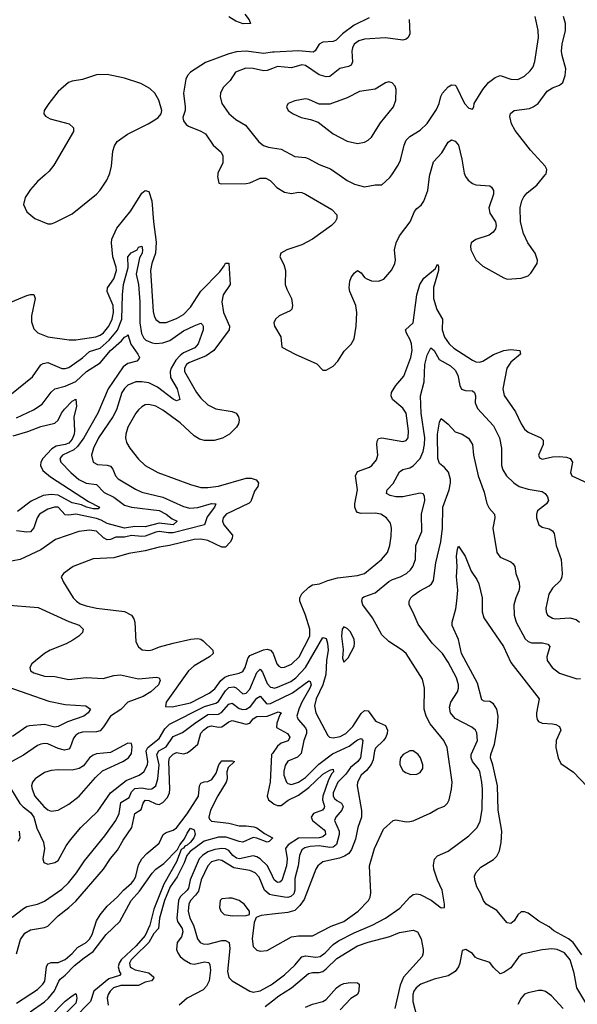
# Model space of a CAD drawing. Header units: inches. Extents: x 1305375 to 1407406, y 744550 to 841633.
# Tile 271 of 509: x 1368548 to 1371753, y 755234 to 760892. Entities that reach past the tile are written whole.
import ezdxf

# ---------------------------------------------------------------- set-up
doc = ezdxf.new("R2010")
doc.units = ezdxf.units.IN
doc.header["$MEASUREMENT"] = 0
for name, color, linetype in [('B3765', 7, 'Continuous'), ('B3766', 7, 'Continuous'), ('B3775', 7, 'Continuous'), ('B3776', 7, 'Continuous')]:
    doc.layers.add(name, color=color, linetype=linetype)

msp = doc.modelspace()

# ---------------------------------------------------------------- linework, layer by layer
at = {"layer": 'B3765', "color": 5}
for points, elevation in [([(1368694, 760000), (1368650, 759961.4), (1368610, 759916), (1368579.2, 759870), (1368569.2, 759830), (1368590, 759788.5), (1368635.5, 759750), (1368710, 759718.3), (1368730, 759718.3), (1368750, 759726), (1368850, 759776.5), (1368990, 759889.2), (1369010, 759912.3), (1369048.2, 759970), (1369061.6, 760000)], 1020), ([(1369685.9, 760000), (1369684.2, 759990), (1369693, 759953), (1369708.4, 759948.4), (1369850, 759951), (1369870, 759954.7), (1369930, 759981.8), (1369961.7, 759981.7), (1369987.2, 759967.2), (1370000, 759954.1)], 1020), ([(1368390, 759224.2), (1368590, 759306.7), (1368610, 759312.9), (1368630, 759311.7), (1368636.5, 759290), (1368617, 759190), (1368616.5, 759156.5), (1368630, 759115.8), (1368651.6, 759091.6), (1368710.1, 759070.1), (1368832, 759052), (1368870, 759051.9), (1368985.1, 759070), (1369010, 759079.1), (1369030, 759092.4), (1369061, 759130), (1369078.9, 759170), (1369086.8, 759210), (1369084.7, 759250), (1369051.3, 759330), (1369052.7, 759350), (1369090, 759402.9), (1369103.9, 759450), (1369102.6, 759470), (1369083.8, 759530), (1369075.2, 759610), (1369077.3, 759630), (1369107.2, 759692.8), (1369187.5, 759792.5), (1369250, 759894.3), (1369270, 759910.3), (1369290, 759904.9), (1369307.7, 759850), (1369317.2, 759730), (1369333, 759613), (1369328.8, 759550), (1369307.8, 759490), (1369300.6, 759450), (1369315.7, 759215.7), (1369320.2, 759190), (1369330, 759169.1), (1369352.6, 759152.6), (1369390, 759151.8), (1369450, 759174.5), (1369490, 759198.3), (1369530, 759240.5), (1369590, 759331.2), (1369697.5, 759442.5), (1369723.2, 759476.8), (1369730, 759492.9), (1369750, 759492), (1369757.3, 759370), (1369717.6, 759310), (1369709.7, 759270), (1369719.9, 759210), (1369754, 759130), (1369751.1, 759110), (1369663.6, 758990), (1369619.2, 758960.8), (1369519.5, 758920.5), (1369506.6, 758910), (1369496.1, 758890), (1369494.8, 758870), (1369564.8, 758750), (1369590, 758716.8), (1369630, 758678.2), (1369675.2, 758655.2), (1369770, 758639.7), (1369792, 758630), (1369805.2, 758610), (1369809.1, 758590), (1369805.8, 758570), (1369794.4, 758550), (1369753.8, 758510), (1369712.7, 758487.3), (1369666.2, 758473.8), (1369610, 758473.1), (1369582.3, 758482.3), (1369550, 758500.7), (1369470, 758574.5), (1369370, 758648.6), (1369330, 758671.2), (1369290, 758681.3), (1369270, 758678.2), (1369250, 758667.8), (1369230, 758650.9), (1369214.7, 758630), (1369169.3, 758550), (1369157.2, 758510), (1369156.1, 758490), (1369162.7, 758462.7), (1369180.9, 758430), (1369230, 758365.7), (1369268.8, 758330), (1369341.6, 758290), (1369530, 758220.9), (1369590, 758204.6), (1369630, 758203.1), (1369690, 758210.7), (1369850, 758257.7), (1369878, 758258), (1369907.3, 758247.3), (1369921.3, 758230), (1369916.5, 758210), (1369897.5, 758182.5), (1369876.9, 758123.1), (1369866.7, 758113.3), (1369734.2, 758050), (1369717.1, 758030), (1369714.4, 758010), (1369721.1, 757990), (1369770.8, 757930), (1369768.4, 757910), (1369758.1, 757890), (1369730, 757861.2), (1369710, 757861.3), (1369630, 757899.1), (1369590, 757907.2), (1369550, 757905.8), (1369410, 757869.9), (1369350, 757861.7), (1369270, 757840.5), (1369175.1, 757824.9), (1369090, 757799.8), (1368970, 757794.6), (1368855.8, 757750), (1368800.5, 757710), (1368787.3, 757690), (1368799.1, 757659.1), (1368854.9, 757570), (1368873.7, 757550), (1368896.1, 757536.1), (1368930, 757523.5), (1368990, 757510.2), (1369150, 757491.9), (1369190.1, 757470.1), (1369203.6, 757450), (1369209.2, 757430), (1369216.3, 757316.3), (1369230, 757287.7), (1369251.6, 757271.6), (1369290, 757266.4), (1369310, 757270.2), (1369351.9, 757288.1), (1369430, 757308.9), (1369532.2, 757332.2), (1369570, 757336.5), (1369590, 757331.5), (1369602.7, 757322.7), (1369658, 757270), (1369659.6, 757250), (1369639.5, 757230), (1369550, 757179.9), (1369518.3, 757150), (1369389, 756970), (1369386.1, 756946.1), (1369424.1, 756944.1), (1369530, 756966.5), (1369637.8, 757022.2), (1369670, 757047.9), (1369704.5, 757095.5), (1369726.4, 757113.6), (1369750, 757123.9), (1369810, 757136.1), (1369830, 757146), (1369843.6, 757170), (1369858.4, 757221.6), (1369870, 757238.3), (1369950, 757270.6), (1369970, 757275), (1369990, 757268.8), (1370000, 757255.7)], 980), ([(1368461.1, 758710), (1368620.9, 758839.1), (1368670, 758908), (1368683.1, 758916.9), (1368710, 758922.5), (1368790, 758888.1), (1368810, 758887.5), (1368830, 758893.6), (1368910, 758948.6), (1368950, 758985.1), (1369010, 759003.9), (1369062.1, 759050), (1369110, 759108.3), (1369134.8, 759170), (1369138.4, 759310), (1369145.5, 759370), (1369171.7, 759468.3), (1369169.9, 759530), (1369188.9, 759551.1), (1369223.5, 759570), (1369230, 759584), (1369250, 759590.3), (1369254.7, 759570), (1369251.9, 759550), (1369235.8, 759524.2), (1369217.8, 759430), (1369230.1, 759370.1), (1369237.7, 759270), (1369238.5, 759150), (1369248.2, 759088.2), (1369261.4, 759061.4), (1369272.9, 759050), (1369310, 759034.5), (1369330, 759031.4), (1369370, 759034.3), (1369411.7, 759048.3), (1369490, 759103), (1369550, 759132.2), (1369590, 759148), (1369599, 759139), (1369603.1, 759130), (1369602.4, 759110), (1369574.6, 759030), (1369553.7, 759006.3), (1369490, 758977.4), (1369470, 758962.5), (1369445.3, 758934.7), (1369418.9, 758890), (1369412.8, 758870), (1369415.6, 758835.6), (1369452.5, 758770), (1369468, 758710), (1369450, 758701.5), (1369430, 758710.8), (1369340, 758780), (1369290, 758805.2), (1369250, 758810.9), (1369216, 758810), (1369170, 758791.7), (1369150, 758773.4), (1369135.1, 758750), (1369104.1, 758650), (1369083, 758610), (1369002, 758490), (1368971.8, 758430), (1368960.7, 758390), (1368970.3, 758350), (1368995.6, 758335.6), (1369050, 758331.4), (1369070, 758325.4), (1369083.7, 758310), (1369098.7, 758270), (1369113.4, 758253.4), (1369213.5, 758193.5), (1369250, 758177), (1369370, 758148), (1369490, 758094.8), (1369525.4, 758085.4), (1369571.1, 758088.9), (1369650, 758111.7), (1369675.8, 758110), (1369668.2, 758090), (1369624.9, 758035.1), (1369610.9, 757989.1), (1369430, 757943.4), (1369402.5, 757942.5), (1369350, 757950.5), (1369330, 757947.4), (1369270, 757923.9), (1369250, 757921.6), (1369190, 757928.8), (1369150, 757918.2), (1369101.2, 757918.8), (1369070, 757904.3), (1369050, 757903), (1369030, 757915.4), (1368990, 757953.4), (1368950, 757958.3), (1368889, 757951), (1368754.3, 757905.7), (1368670, 757845.4), (1368550, 757790.8), (1368470, 757773.9)], 960), ([(1368530, 758603.4), (1368627.7, 758650), (1368677.5, 758682.5), (1368730, 758751.3), (1368749.9, 758770.1), (1368810, 758786.8), (1368870, 758813), (1368931.9, 758870), (1369010, 758919.6), (1369070.4, 758990), (1369133.7, 759046.3), (1369150, 759068.4), (1369165.4, 759074.6), (1369170, 759083), (1369187.6, 759027.6), (1369226.9, 758970), (1369237, 758950), (1369235.1, 758944.9), (1369220.7, 758930), (1369170, 758916.8), (1369143.2, 758896.8), (1369056.8, 758770), (1368997.2, 758630), (1368917.6, 758490), (1368880.3, 758439.7), (1368859.4, 758420.6), (1368794.7, 758390), (1368779.8, 758370), (1368784.3, 758350), (1368842.1, 758290), (1368888.7, 758250), (1368930, 758229.2), (1368990, 758220.1), (1369034.4, 758174.4), (1369090, 758148.4), (1369150, 758101.6), (1369190.5, 758090), (1369350, 758071.1), (1369390, 758051.3), (1369424.2, 758024.2), (1369452.2, 758010), (1369430, 757989.6), (1369350, 757999.5), (1369270, 757977.5), (1369210, 757979.3), (1369150, 757970.8), (1369050, 757997), (1369016.2, 758016.2), (1368990, 758025), (1368870.1, 758049.9), (1368830, 758045), (1368810, 758047.2), (1368770, 758089.9), (1368748.3, 758091.7), (1368710, 758079.9), (1368661.3, 758050), (1368648, 758030), (1368630, 757971.1), (1368610, 757949.9), (1368590, 757946.2), (1368530, 757954.5)], 940), ([(1368510, 758499.9), (1368595.3, 758524.7), (1368670, 758554.4), (1368750, 758572.9), (1368769.8, 758590.2), (1368788.3, 758630), (1368805.9, 758654.1), (1368850, 758700.2), (1368870, 758711.4), (1368873.9, 758670), (1368858.5, 758610), (1368863.5, 758530), (1368861.2, 758510), (1368850, 758480.5), (1368830, 758458.7), (1368810, 758450.3), (1368757.9, 758442.1), (1368733.2, 758426.8), (1368682, 758370), (1368670.5, 758350), (1368667.2, 758330), (1368681.7, 758301.7), (1368725.4, 758265.4), (1368942.7, 758122.7), (1369006.7, 758090), (1368999, 758081), (1368970, 758081.7), (1368931.3, 758090), (1368903.3, 758103.3), (1368850, 758115.1), (1368770, 758160.1), (1368730, 758162.9), (1368682.7, 758157.3), (1368614.9, 758125.1), (1368535, 758065)], 920), ([(1368464.7, 757530), (1368654.4, 757514.4), (1368830, 757434.6), (1368890, 757413.2), (1368913.1, 757390), (1368908.9, 757370), (1368889, 757350), (1368853.9, 757326.1), (1368814.5, 757305.5), (1368723.1, 757270), (1368690.4, 757250), (1368617.6, 757190), (1368606, 757170), (1368610, 757151.3), (1368630, 757138.9), (1368690, 757120.7), (1368750, 757116.9), (1368830, 757100.6), (1368930, 757112.4), (1369027.2, 757107.2), (1369090, 757124.1), (1369127, 757127.1), (1369230, 757104.8), (1369334.2, 757114.2), (1369350.2, 757110.2), (1369354.7, 757094.7), (1369346.2, 757070), (1369301.4, 757030), (1369257.8, 757002.2), (1369170.2, 756970), (1369130, 756927.7), (1369070, 756890.5), (1369030, 756828.9), (1369010, 756806.6), (1368990, 756799.2), (1368910, 756797.9), (1368888.2, 756791.8), (1368870, 756780.6), (1368856.7, 756763.3), (1368838.4, 756710), (1368830, 756700.2), (1368804.9, 756695.1), (1368770, 756704.5), (1368710, 756730.5), (1368690, 756733.6), (1368670.1, 756729.9), (1368650, 756720.7), (1368570, 756666.2), (1368503.1, 756630)], 960), ([(1368495.3, 756475.3), (1368548.7, 756388.7), (1368568.2, 756368.2), (1368610, 756336.9), (1368629.2, 756310), (1368645.8, 756245.8), (1368685.9, 756165.9), (1368691.4, 756130), (1368682, 756070), (1368686, 756050), (1368710, 756040.3), (1368750, 756049.2), (1368770, 756060.9), (1368814.6, 756145.4), (1368839.7, 756180.3), (1368899.2, 756250), (1368996.7, 756343.3), (1369070.6, 756449.4), (1369160.6, 756519.5), (1369235.6, 756550), (1369262.4, 756570), (1369282.1, 756610), (1369284.8, 756630), (1369275.6, 756690), (1369285.4, 756710), (1369350, 756760.8), (1369383.2, 756816.8), (1369410, 756844.7), (1369610, 756945), (1369675.8, 756964.2), (1369690, 756973.6), (1369730, 757036), (1369750, 757054), (1369777.9, 757057.9), (1369792.4, 757052.4), (1369830, 757018), (1369850, 757022), (1369870, 757045.1), (1369910, 757141.2), (1369930, 757160.7), (1369942.7, 757142.7), (1369970, 757077.6), (1369990, 757055.8), (1370000, 757053.7)], 960), ([(1368389.1, 757089.1), (1368715.7, 756975.7), (1368810, 756956.1), (1368928.9, 756948.9), (1368954.4, 756930), (1368942, 756910), (1368917, 756890), (1368823, 756857), (1368770, 756830.5), (1368750, 756827.4), (1368690, 756841.4), (1368605.4, 756834.6), (1368589.7, 756829.7), (1368506.4, 756773.6)], 940), ([(1368505.2, 755734.8), (1368570, 755784.1), (1368590, 755795.6), (1368650, 755809.4), (1368690, 755827.8), (1368790, 755896.8), (1368828.3, 755931.7), (1368875.4, 755990), (1368920.4, 756059.6), (1369037.9, 756202.1), (1369100.2, 756290), (1369120.2, 756330), (1369130, 756393.6), (1369177.8, 756422.2), (1369190, 756454.4), (1369210, 756475.1), (1369250, 756478.9), (1369289, 756471), (1369308.1, 756471.9), (1369330.9, 756489.1), (1369342.8, 756530), (1369348.8, 756610), (1369336.9, 756670), (1369348.5, 756690), (1369390, 756713.7), (1369430, 756772.7), (1369483, 756797), (1369551.8, 756848.2), (1369630, 756898.6), (1369690, 756902.1), (1369708.1, 756911.9), (1369750, 756959.3), (1369770, 756964.7), (1369810, 756934.8), (1369830, 756928.6), (1369850, 756930.4), (1369873.7, 756946.3), (1369910, 756992.9), (1369930, 757005), (1369964.5, 756964.5), (1369970, 756961.1), (1369990, 756963.4), (1370000, 756968.3)], 940), ([(1368530, 755524.4), (1368553.3, 755606.7), (1368577.2, 755642.8), (1368610, 755663.1), (1368690, 755675.7), (1368710, 755684.2), (1368770, 755742.2), (1368830.3, 755789.7), (1368870, 755827.9), (1369030.6, 756010), (1369070, 756072.8), (1369110, 756120.5), (1369142, 756178), (1369192.6, 756250), (1369209.9, 756330), (1369246.8, 756353.2), (1369258, 756390), (1369270, 756408), (1369290, 756405), (1369330, 756385.4), (1369350, 756383.1), (1369370, 756393.1), (1369396.9, 756423.1), (1369409, 756450), (1369411.7, 756470), (1369404.7, 756630), (1369409.5, 756650), (1369430, 756672.5), (1369450, 756680.6), (1369490, 756672.9), (1369510, 756678.9), (1369530, 756692.3), (1369571.2, 756730), (1369588.5, 756791.5), (1369604.5, 756810), (1369630, 756828.5), (1369650, 756833.8), (1369690, 756826.6), (1369710, 756829.2), (1369750, 756857.8), (1369770, 756864.6), (1369850, 756844.4), (1369870, 756850.1), (1369890, 756873.9), (1369910, 756887.6), (1369970, 756889), (1370000, 756900.8)], 920), ([(1370000, 756676.2), (1369995.6, 756670), (1369988.4, 756510), (1369970.1, 756430), (1369978.9, 756410), (1370000, 756392.1)], 920), ([(1368530, 755241.1), (1368650, 755320.1), (1368682, 755350), (1368692.4, 755367.6), (1368702.2, 755450), (1368710, 755466.9), (1368730, 755473.9), (1368770, 755474.7), (1368810, 755491.6), (1368850, 755526), (1368879.7, 755560.3), (1368930, 755590.1), (1368950, 755607.8), (1368964.4, 755635.6), (1368990, 755714.7), (1369010, 755748.7), (1369050, 755799.2), (1369110, 755851.8), (1369144.8, 755890), (1369190, 755929.6), (1369205.1, 755950), (1369214.7, 755970), (1369230, 756035.3), (1369250.3, 756069.7), (1369279.2, 756100.8), (1369350, 756159.3), (1369372.2, 756210), (1369390, 756222.3), (1369430, 756234.9), (1369450, 756248.4), (1369510.7, 756329.3), (1369575, 756430), (1369581.9, 756490), (1369590, 756505.4), (1369607.4, 756512.6), (1369630, 756514.7), (1369653.1, 756526.9), (1369677.1, 756562.9), (1369691.8, 756610), (1369710, 756633.5), (1369770, 756634.2), (1369782.6, 756630), (1369745.9, 756594.1), (1369739.1, 756570), (1369740.1, 756530), (1369734.9, 756510), (1369687.3, 756432.7), (1369645.1, 756350), (1369634.2, 756310), (1369638, 756298), (1369650, 756287.2), (1369750, 756275.6), (1369810, 756259.4), (1369850, 756260), (1369893.9, 756253.9), (1369910, 756248.4), (1369954.9, 756214.9), (1370000, 756190.9)], 880), ([(1368544.4, 756230), (1368548.8, 756191.2), (1368539.3, 756170)], 940), ([(1368608, 755192), (1368690, 755247.8), (1368714, 755270), (1368748.4, 755311.6), (1368772.4, 755367.6), (1368781.5, 755378.5), (1368810, 755401.7), (1368863.2, 755456.8), (1368917.8, 755502.2), (1368970, 755538), (1369044.9, 755635.1), (1369124.1, 755710), (1369188.3, 755830), (1369236.4, 755883.6), (1369310, 755988.2), (1369331.1, 756010), (1369376.7, 756043.3), (1369455.7, 756124.3), (1369468.5, 756150), (1369495.8, 756184.2), (1369510, 756218.6), (1369530, 756246), (1369550, 756236.3), (1369556.8, 756210), (1369548.5, 756190), (1369530, 756166.4), (1369510, 756148.7), (1369496.5, 756143.5), (1369490, 756131.1), (1369476.8, 756123.2), (1369450, 756052.8), (1369375.8, 755924.2), (1369319.5, 755780.5), (1369296.9, 755690), (1369269.5, 755630), (1369218.4, 755570), (1369131.1, 755490), (1369118.9, 755470), (1369114.1, 755450), (1369121.2, 755421.2), (1369129.4, 755410), (1369120.8, 755399.2), (1369059.6, 755380.4), (1368973.5, 755310), (1368954.5, 755250), (1368856.9, 755150)], 860), ([(1370000, 756188.3), (1369982, 756170), (1369970, 756166.2), (1369910, 756189.7), (1369890, 756192.1), (1369830, 756166.3), (1369810, 756169.1), (1369735.2, 756195.2), (1369690, 756195.1), (1369608.7, 756171.2), (1369527.9, 756112.1), (1369508.8, 756090), (1369493, 756047), (1369453.6, 755966.4), (1369413.7, 755910), (1369380, 755830), (1369351, 755730), (1369345, 755670), (1369318.3, 755641.7), (1369290, 755590), (1369207, 755510), (1369188.8, 755490), (1369178.6, 755470), (1369183.3, 755450), (1369190, 755444.3), (1369212.2, 755432.2), (1369290, 755414.6), (1369319.8, 755390), (1369317.3, 755382.7), (1369304.9, 755370), (1369270, 755361.7), (1369230, 755341.6), (1369130, 755341.9), (1369088.2, 755330), (1369067.9, 755310), (1369055.7, 755290), (1369051.7, 755270), (1369055.7, 755230)], 880), ([(1370000, 755970.4), (1369972.6, 756030), (1369930, 756070.2), (1369910, 756082.4), (1369890, 756087), (1369811, 756071), (1369794.2, 756074.2), (1369773.7, 756090), (1369750, 756118.3), (1369730, 756128.3), (1369710, 756130.5), (1369670, 756124.3), (1369630.1, 756110), (1369598.8, 756090), (1369578.7, 756070), (1369528, 755950), (1369517.6, 755902.4), (1369510.1, 755890), (1369470, 755852.2), (1369460.8, 755830), (1369451, 755730), (1369455.2, 755710), (1369482.6, 755670), (1369486.5, 755650), (1369477.1, 755622.9), (1369453.3, 755590), (1369450.1, 755550.1), (1369456.6, 755530), (1369470.2, 755510), (1369492.8, 755490), (1369530, 755469.1), (1369550, 755465.2), (1369610, 755478), (1369634.3, 755474.3), (1369641.7, 755461.7), (1369645.2, 755430), (1369637.2, 755370), (1369622.3, 755337.7), (1369603.2, 755316.8), (1369510.3, 755270), (1369464.9, 755230)], 920), ([(1370000, 755861.6), (1369984.4, 755864.4), (1369954.8, 755890), (1369924.3, 755964.3), (1369901, 755990), (1369870, 756003.2), (1369778.7, 756018.7), (1369710, 756059.9), (1369690, 756063.8), (1369650, 756052.2), (1369628.5, 756030), (1369591, 755950), (1369575.1, 755884.9), (1369559.4, 755860.6), (1369529.1, 755830), (1369520.8, 755810), (1369517.2, 755770), (1369525, 755730), (1369547.1, 755690), (1369570.1, 755610.1), (1369584.9, 755590), (1369602, 755582), (1369630, 755580.4), (1369710, 755600.1), (1369730, 755600.8), (1369751.6, 755590), (1369756, 755556), (1369743.3, 755423.3), (1369750, 755387.6), (1369770.1, 755370.1), (1369870, 755309), (1369890, 755304.7), (1369930, 755312.5), (1369990, 755345.1), (1370000, 755352.5)], 940), ([(1370000, 755751.7), (1369935.1, 755744.9), (1369907.1, 755732.9), (1369896.1, 755703.9), (1369883.8, 755610), (1369890, 755567.3), (1369910, 755545.3), (1369930, 755540.3), (1369970, 755543.6), (1370000, 755560.3)], 960), ([(1368718.6, 755161.4), (1368810, 755251.7), (1368850, 755284), (1368870, 755296), (1368873, 755293), (1368877, 755270), (1368870, 755240.7), (1368814.7, 755185.3)], 840), ([(1369958.1, 755221.9), (1370000, 755253.9)], 920)]:
    msp.add_lwpolyline(points, dxfattribs=dict(at, elevation=elevation))
for points, elevation in [([(1369170, 756734.7), (1369070, 756681), (1368990, 756674), (1368970, 756666.6), (1368950, 756649.6), (1368915.1, 756605), (1368890.1, 756589.9), (1368850, 756580.2), (1368770, 756582.3), (1368730, 756578), (1368690, 756566), (1368637.7, 756530), (1368622, 756510), (1368616.2, 756490), (1368619.3, 756470), (1368636, 756430), (1368686.8, 756370), (1368710, 756351.1), (1368730, 756344.2), (1368770, 756349.2), (1368830, 756384.5), (1368890, 756430.3), (1368983, 756537), (1369024.6, 756575.4), (1369140.5, 756630), (1369173.3, 756650), (1369190, 756674.8), (1369194, 756714), (1369190, 756732.7)], 980), ([(1369750, 755845.1), (1369710, 755841.2), (1369700.7, 755830), (1369696.3, 755790), (1369703.8, 755770), (1369724, 755750), (1369770, 755742.3), (1369850, 755745.5), (1369869, 755751), (1369869.3, 755770), (1369837.6, 755810), (1369810, 755831.2), (1369770, 755843.6)], 960)]:
    msp.add_lwpolyline(points, close=True, dxfattribs=dict(at, elevation=elevation))
at = {"layer": 'B3766', "color": 5}
for points, elevation in [([(1369842.7, 760922.7), (1369867.4, 760890), (1369874.9, 760870), (1369831.6, 760868.4), (1369790, 760882.2), (1369750, 760908.7)], 980), ([(1370000, 760704.6), (1369950, 760697.9), (1369849.7, 760710.3), (1369793.6, 760706.4), (1369750, 760696.1), (1369615.2, 760644.8), (1369530.2, 760590), (1369512.2, 760570), (1369502.3, 760550), (1369488.9, 760470), (1369499.5, 760390), (1369498.7, 760370), (1369486, 760330), (1369490.4, 760310), (1369504.4, 760290), (1369519.2, 760279.2), (1369590, 760251.3), (1369615.5, 760235.5), (1369659.5, 760170), (1369705.2, 760130), (1369715.9, 760110), (1369716.5, 760070), (1369687.6, 760010), (1369685.9, 760000)], 1020), ([(1370000, 760610.7), (1369970, 760599.6), (1369950, 760597.2), (1369890, 760610.5), (1369847.8, 760612.2), (1369788.9, 760590), (1369757.2, 760542.8), (1369717.1, 760502.9), (1369702.7, 760470), (1369700.2, 760450), (1369709.4, 760409.4), (1369750, 760353.1), (1369790, 760317.3), (1369845.1, 760285.1), (1369922.6, 760190), (1369948.7, 760168.7), (1369978.3, 760158.3), (1370000, 760155)], 1040), ([(1369061.6, 760000), (1369066, 760010), (1369074.9, 760050), (1369083.8, 760136.2), (1369092.5, 760167.5), (1369109.2, 760190.8), (1369167.1, 760232.9), (1369287, 760293), (1369323.9, 760316.1), (1369343.7, 760330), (1369360.9, 760350), (1369364.5, 760370), (1369348.4, 760430), (1369325.4, 760470), (1369296.4, 760496.4), (1369244.3, 760524.3), (1369150, 760555.5), (1369050, 760576.1), (1368990, 760575.6), (1368910, 760547.2), (1368850, 760537.8), (1368828.4, 760530), (1368770, 760479.7), (1368714.9, 760410), (1368688.4, 760370), (1368687.7, 760350), (1368697, 760337), (1368722.6, 760322.6), (1368832.5, 760292.5), (1368856.5, 760270), (1368858.3, 760250), (1368744.5, 760055.5), (1368718.5, 760021.5), (1368694, 760000)], 1020)]:
    msp.add_lwpolyline(points, dxfattribs=dict(at, elevation=elevation))
at = {"layer": 'B3775', "color": 5}
for points, elevation in [([(1370000, 759954.1), (1370026.7, 759926.7), (1370070, 759901.5), (1370110, 759892.6), (1370150, 759900.2), (1370170, 759898), (1370190, 759888.5), (1370341.6, 759801.6), (1370370.2, 759770.2), (1370370.2, 759750), (1370360.2, 759730), (1370339.1, 759710), (1370230, 759630.4), (1370170, 759597.3), (1370083, 759570), (1370048.5, 759550), (1370043.7, 759530), (1370065.9, 759485.9), (1370075.1, 759450), (1370074.1, 759370), (1370082.4, 759342.4), (1370110.1, 759290), (1370115.8, 759250), (1370111.6, 759228.4), (1370102.1, 759217.9), (1370039.7, 759190), (1370017.5, 759170), (1370008.7, 759150), (1370012.3, 759130), (1370048.6, 759070), (1370054.9, 759010), (1370130.4, 758970), (1370255.1, 758915.1), (1370290, 758878.8), (1370310, 758877.3), (1370350, 758901.6), (1370375.6, 758930), (1370413.6, 758986.4), (1370453.2, 759026.8), (1370470, 759058.8), (1370481.2, 759130), (1370486, 759210), (1370479.4, 759250), (1370445.7, 759330), (1370442.3, 759350), (1370446, 759390), (1370453.3, 759410), (1370470, 759435.3), (1370490, 759450.3), (1370510, 759437.1), (1370530, 759410.3), (1370542.7, 759402.7), (1370570, 759391.3), (1370611, 759389), (1370639.8, 759400.2), (1370686.4, 759453.6), (1370704, 759490), (1370706.9, 759510), (1370701.7, 759570), (1370710.8, 759610), (1370730.9, 759650), (1370792.1, 759730), (1370816.4, 759790), (1370830, 759807), (1370854.6, 759825.4), (1370870, 759848.4), (1370893, 759910), (1370902.8, 759990), (1370905.4, 760000)], 1020), ([(1370384.1, 760000), (1370430, 759968), (1370472.6, 759947.4), (1370530, 759931.6), (1370590, 759942), (1370630, 759943), (1370675.9, 759984.1), (1370686.6, 760000)], 1040), ([(1371105.8, 760000), (1371109.7, 759989.7), (1371124.6, 759970), (1371150, 759950.1), (1371170, 759943), (1371250, 759937.8), (1371260.3, 759930), (1371271.2, 759910), (1371270.9, 759889.1), (1371243.5, 759810), (1371250, 759780.5), (1371282.3, 759730), (1371286.5, 759710), (1371282.7, 759690), (1371268.9, 759670), (1371245.8, 759654.2), (1371170, 759627.8), (1371143.2, 759610), (1371137.8, 759590), (1371139.8, 759570), (1371170, 759512.6), (1371210, 759476.1), (1371330, 759408), (1371350, 759401.6), (1371430, 759407), (1371470, 759420.5), (1371484.9, 759435.1), (1371520.9, 759490), (1371522.9, 759510), (1371509.6, 759550), (1371469.1, 759609.1), (1371443.5, 759663.5), (1371425.8, 759730), (1371424.6, 759810), (1371433.6, 759850), (1371446.1, 759873.9), (1371464, 759896), (1371519, 759940.9), (1371568, 760000)], 1020), ([(1370000, 757255.7), (1370004.3, 757250), (1370025.7, 757190), (1370036.8, 757176.8), (1370050, 757170.2), (1370070, 757171.7), (1370110, 757188.3), (1370154.2, 757230), (1370215.4, 757350), (1370215.2, 757390), (1370190.9, 757470.9), (1370158.7, 757550), (1370158.8, 757570), (1370170, 757592.1), (1370210, 757631.8), (1370230, 757644.2), (1370270.6, 757650.6), (1370318, 757670), (1370374.5, 757685.5), (1370490, 757699), (1370530, 757709.3), (1370627.3, 757790), (1370661.4, 757830), (1370675.7, 757870), (1370683.6, 757923.6), (1370685.5, 757970), (1370678.3, 757998.3), (1370655.3, 758030), (1370623.6, 758050), (1370590, 758056.5), (1370510, 758054.3), (1370490, 758060.3), (1370480.8, 758070), (1370473.8, 758090), (1370474.1, 758110), (1370489.3, 758190), (1370478.3, 758270), (1370490, 758295.8), (1370558.8, 758321.2), (1370572.4, 758330), (1370597.9, 758362.1), (1370607.2, 758390), (1370600.9, 758450), (1370602.6, 758470), (1370610, 758485.3), (1370630, 758488.5), (1370750, 758467.9), (1370770, 758474), (1370780.7, 758490), (1370782.5, 758530), (1370768.7, 758630), (1370750, 758660.2), (1370690.6, 758710), (1370683.2, 758730), (1370684.9, 758750), (1370709, 758790), (1370756.3, 758843.7), (1370795.6, 758950), (1370802.6, 758990), (1370800.6, 759030), (1370793, 759053), (1370770.6, 759090), (1370765.3, 759110), (1370810, 759150.4), (1370829.9, 759310), (1370847.6, 759370), (1370870, 759405.8), (1370937.2, 759462.8), (1370950, 759487.3), (1370955.8, 759475.8), (1370955.5, 759450), (1370926.8, 759353.2), (1370926.4, 759290), (1370945.7, 759225.7), (1370978.3, 759170), (1370975.4, 759110), (1370990, 759067.5), (1371016.6, 759030), (1371043.7, 759003.7), (1371150, 758934.6), (1371170, 758925.8), (1371190, 758923.2), (1371210, 758929.3), (1371270, 758967.5), (1371330, 758991.5), (1371370, 758996.3), (1371422.8, 758990), (1371426.7, 758970), (1371370, 758924.8), (1371347.8, 758890), (1371324.8, 758770), (1371332.6, 758732.6), (1371398, 758638), (1371430.1, 758570.1), (1371450, 758539.5), (1371470, 758522.4), (1371543.8, 758490), (1371555.9, 758475.9), (1371556.5, 758450), (1371528.8, 758390), (1371534.9, 758374.9), (1371550, 758367), (1371610, 758380.2), (1371650, 758382.5), (1371690, 758378), (1371710.9, 758370.9), (1371724.4, 758350), (1371713.4, 758290), (1371720.3, 758270), (1371810.1, 758230.1)], 980), ([(1370000, 755560.3), (1370110, 755621.3), (1370150, 755627.3), (1370230, 755627.8), (1370337.4, 755682.6), (1370410, 755710.7), (1370493.6, 755770), (1370552.3, 755830), (1370563.1, 755850), (1370566, 755874), (1370557.7, 756030), (1370587.3, 756130), (1370639.5, 756240.5), (1370695.3, 756290), (1370710, 756293.7), (1370770, 756283.2), (1370790, 756284.4), (1370810, 756289), (1370907.2, 756332.8), (1370950, 756358.3), (1370990, 756373.1), (1371005.7, 756390), (1371015.3, 756410), (1371029.8, 756470.2), (1371032.7, 756510), (1371005.6, 756710), (1370985.6, 756750), (1370906.3, 756846.3), (1370884, 756890), (1370872.9, 756930), (1370873.8, 757050), (1370862.3, 757102.3), (1370768.7, 757250), (1370745.7, 757270), (1370670, 757318.2), (1370630, 757358), (1370575.6, 757455.6), (1370519.8, 757530), (1370513.8, 757550), (1370518.3, 757570), (1370525.2, 757574.8), (1370590, 757599.4), (1370670, 757664.6), (1370690, 757675.9), (1370734.7, 757690), (1370770.9, 757710), (1370793.6, 757730), (1370808.1, 757750), (1370822.4, 757790), (1370825.2, 757870), (1370859.8, 757950), (1370857.9, 758050), (1370875.7, 758130), (1370874.7, 758154.7), (1370867, 758167), (1370850, 758171.8), (1370750, 758150.5), (1370710, 758149.3), (1370678, 758158), (1370656.9, 758170), (1370659.7, 758190), (1370693.7, 758226.3), (1370730, 758294.6), (1370750, 758306.7), (1370790, 758316.3), (1370810, 758328.6), (1370849.2, 758370.8), (1370866.4, 758410), (1370874.5, 758450), (1370875.5, 758490), (1370854.7, 758630), (1370850.6, 758730), (1370872, 758810), (1370876.4, 758910), (1370890, 758963.7), (1370910, 759006.7), (1370930, 758991.7), (1370958.9, 758938.9), (1371023.1, 758903.1), (1371050, 758878), (1371066.2, 758850), (1371076.9, 758790), (1371087.9, 758767.9), (1371110, 758760.2), (1371150, 758758.3), (1371162.4, 758750), (1371166.7, 758730), (1371165.8, 758690), (1371178.4, 758658.3), (1371270, 758557.3), (1371306.3, 758490), (1371317.8, 758430), (1371317.1, 758330), (1371324.3, 758304.3), (1371345.5, 758270), (1371387.6, 758230), (1371418.7, 758210), (1371470, 758193.6), (1371550, 758181.5), (1371568.4, 758170), (1371581.7, 758150), (1371587, 758130), (1371574.9, 758110), (1371524.6, 758070), (1371517.4, 758050), (1371518.9, 758030), (1371530.6, 757990), (1371550, 757976.4), (1371590, 757967), (1371610, 757954), (1371618.8, 757938.8), (1371631.7, 757870), (1371659, 757790), (1371664.9, 757710), (1371663.6, 757690), (1371656, 757670), (1371610, 757626.3), (1371588.1, 757590), (1371572.6, 757510), (1371572.9, 757490), (1371582, 757470), (1371610, 757452.8), (1371624.7, 757450), (1371710, 757454.2), (1371746.2, 757446.2), (1371764.9, 757430)], 960), ([(1370000, 755352.5), (1370070, 755404.1), (1370130, 755459.3), (1370170, 755506.3), (1370190, 755513.1), (1370250, 755505.5), (1370275.8, 755510), (1370302.8, 755530), (1370350, 755578.9), (1370380, 755600), (1370470, 755645.5), (1370574.5, 755690), (1370650.8, 755730), (1370732.5, 755787.5), (1370789.2, 755850.8), (1370810, 755865.5), (1370830, 755869.1), (1370850, 755864.4), (1370912.4, 755832.4), (1370970, 755788), (1370988.9, 755791.1), (1370989.3, 755810), (1370975.3, 755890), (1370948.2, 755948.2), (1370927.2, 756010), (1370925.2, 756034.8), (1370932.5, 756067.5), (1370950, 756087.2), (1371010, 756113.4), (1371130, 756202), (1371176.4, 756250), (1371193.4, 756286.6), (1371205.4, 756354.6), (1371207.7, 756470), (1371204.1, 756510), (1371192.2, 756572.2), (1371183.2, 756590), (1371149.9, 756629.9), (1371142.3, 756650), (1371142.9, 756670), (1371178.1, 756750), (1371175.1, 756795.1), (1371168.2, 756810), (1371147.1, 756827.1), (1371050, 756877), (1371023.9, 756910), (1371018.5, 756941.5), (1371024.8, 756970), (1371063.8, 757030), (1371069.8, 757050), (1371069.8, 757070), (1371057.8, 757110), (1371010, 757199.8), (1370977.6, 757250), (1370919.3, 757310), (1370838.1, 757418.2), (1370810, 757486), (1370785.7, 757530), (1370786.2, 757550), (1370796, 757570), (1370810, 757584), (1370846.9, 757610), (1370901.1, 757638.9), (1370914.2, 757650), (1370926.3, 757670), (1370938.7, 757770), (1370967.9, 757892.1), (1370978, 757970), (1370980.5, 758090), (1371017.1, 758190), (1371024.6, 758230), (1371024, 758250), (1371011.5, 758291.5), (1370990, 758319.2), (1370961.5, 758341.5), (1370950.5, 758370.5), (1370949.9, 758510.1), (1370961, 758579), (1370970, 758600.7), (1371010, 758567.8), (1371050, 758523.1), (1371090, 758510.2), (1371127.6, 758487.6), (1371150.1, 758450.1), (1371155.1, 758390), (1371183.6, 758270), (1371216.6, 758176.6), (1371232.2, 758112.2), (1371245.1, 758085.1), (1371277, 758050), (1371278.3, 758030), (1371268, 757970), (1371290.9, 757830.9), (1371310, 757802.8), (1371370, 757776.1), (1371384.8, 757764.8), (1371393.4, 757750), (1371399.5, 757710), (1371418.5, 757658.5), (1371420.9, 757630), (1371416.9, 757610), (1371399.2, 757570), (1371388.1, 757530), (1371389.2, 757470.8), (1371401.5, 757430), (1371453.8, 757333.8), (1371470, 757318.9), (1371490, 757312.1), (1371551.9, 757311.9), (1371583.7, 757303.7), (1371594, 757290), (1371577.3, 757230), (1371580.2, 757210), (1371607.4, 757170), (1371650, 757137.8), (1371750, 757104.6), (1371770, 757106.3)], 940), ([(1371778.9, 755518.9), (1371728, 755590), (1371701.7, 755610), (1371616.7, 755656.7), (1371590, 755679.3), (1371531.4, 755711.4), (1371470, 755757.4), (1371450, 755766.4), (1371430, 755765.1), (1371410, 755748.2), (1371390, 755713.5), (1371370, 755699.3), (1371350, 755702.4), (1371290, 755773.7), (1371228.4, 755810), (1371213.3, 755830), (1371198.4, 755870), (1371175.8, 755910), (1371162.7, 755950), (1371161, 755970), (1371168.6, 755990), (1371198.2, 756021.8), (1371270, 756065.5), (1371290, 756084.6), (1371304.7, 756115.3), (1371315.3, 756164.7), (1371318.2, 756230), (1371298.6, 756350), (1371294.1, 756490), (1371267.5, 756610), (1371254.5, 756650), (1371255.3, 756670), (1371276.8, 756730), (1371293.9, 756830), (1371297, 756890), (1371289.4, 756929.4), (1371270, 756961.1), (1371250, 756973.6), (1371216.8, 756976.8), (1371204.6, 756984.6), (1371179, 757079), (1371086.2, 757250), (1371069.4, 757330), (1371033.5, 757410), (1371032.9, 757430), (1371053.7, 757506.3), (1371060.6, 757550), (1371065.3, 757614.7), (1371057.9, 757690), (1371061.5, 757750), (1371059, 757810), (1371063.1, 757850), (1371070, 757867.3), (1371108.9, 757810), (1371143.4, 757723.3), (1371176.1, 757676.1), (1371186.6, 757650), (1371206.4, 757570), (1371205.3, 757490), (1371214.9, 757454.9), (1371329.3, 757290), (1371370, 757198.3), (1371532.7, 756990), (1371518.6, 756910), (1371517.3, 756890), (1371522.3, 756870), (1371530, 756858.4), (1371550, 756850.3), (1371610, 756846.7), (1371630, 756841.7), (1371650.4, 756830), (1371657, 756810), (1371631.2, 756750), (1371629.2, 756710), (1371641.7, 756650), (1371658.6, 756618.6), (1371730, 756569.1), (1371810, 756484.9)], 920), ([(1370000, 757053.7), (1370010, 757051.6), (1370030, 757056), (1370107, 757090), (1370134.9, 757110), (1370190.6, 757170), (1370290, 757341.1), (1370310, 757336.4), (1370317.7, 757310), (1370320.7, 757270), (1370310.4, 757210), (1370307.3, 757130), (1370290.8, 757069.2), (1370252.4, 756990), (1370242, 756950), (1370250.1, 756910), (1370319.1, 756779.1), (1370328.8, 756768.8), (1370350, 756765), (1370390, 756773.3), (1370422.4, 756790), (1370462.6, 756830), (1370510, 756905.2), (1370530, 756922), (1370550, 756921.2), (1370590, 756865.4), (1370599, 756859), (1370650, 756836.9), (1370662.4, 756810), (1370660.4, 756790), (1370652.8, 756770), (1370637.9, 756750), (1370593.5, 756706.5), (1370586.2, 756690), (1370580.3, 756639.7), (1370568, 756612), (1370541.5, 756578.5), (1370510.2, 756550), (1370489.3, 756510), (1370486.9, 756490), (1370512, 756348), (1370512.2, 756310), (1370492, 756250), (1370477.6, 756182.4), (1370455.5, 756124.5), (1370438.8, 756101.2), (1370415.2, 756084.8), (1370386.8, 756073.2), (1370290, 756052.1), (1370262.2, 756030), (1370249.4, 756010), (1370183.2, 755836.8), (1370158.6, 755801.4), (1370130, 755774.3), (1370090, 755761.1), (1370000, 755751.7)], 960), ([(1370000, 756968.3), (1370115.6, 757024.4), (1370210, 757092.4), (1370218, 757090), (1370222.6, 757070), (1370216.3, 757050), (1370169.8, 756970.2), (1370151.9, 756930), (1370141.5, 756890), (1370148.8, 756870), (1370190, 756822), (1370196.1, 756810), (1370195.5, 756790), (1370180.6, 756750), (1370165.1, 756674.9), (1370145.5, 756654.5), (1370090, 756631.9), (1370074.4, 756605.6), (1370066.7, 756573.3), (1370066.6, 756550), (1370082.2, 756510), (1370090, 756502.5), (1370110, 756496.8), (1370151.3, 756510), (1370190, 756537.9), (1370266.7, 756613.3), (1370346, 756674), (1370441.6, 756718.4), (1370490, 756754.5), (1370510, 756761.8), (1370520.7, 756750), (1370506, 756650), (1370491.5, 756630), (1370450, 756595.3), (1370422.6, 756557.4), (1370375.9, 756510), (1370350.5, 756450), (1370350.1, 756430), (1370357.1, 756417.1), (1370370, 756404.7), (1370398.2, 756390), (1370407, 756370), (1370398.8, 756350), (1370364.1, 756310), (1370357.1, 756290), (1370383.3, 756230), (1370383.7, 756210), (1370368.2, 756151.8), (1370350, 756137.9), (1370330, 756134.9), (1370270, 756144.1), (1370218.1, 756141.9), (1370186.2, 756133.8), (1370170, 756122), (1370156.3, 756090), (1370147.9, 756030), (1370130, 755957), (1370129.7, 755890), (1370122.6, 755870), (1370106.3, 755853.7), (1370090, 755848.2), (1370070, 755849.2), (1370000, 755861.6)], 940), ([(1370000, 756900.8), (1370034.2, 756914.2), (1370051.5, 756910), (1370042.3, 756897.7), (1370025.2, 756850), (1370024.2, 756824.2), (1370088, 756790), (1370099.8, 756770), (1370091.3, 756748.7), (1370050, 756734.7), (1370030, 756718.3), (1370000, 756676.2)], 920), ([(1370000, 756392.1), (1370010, 756383.7), (1370030, 756375.8), (1370050, 756376.8), (1370091.9, 756408.1), (1370150, 756436.6), (1370210, 756480.1), (1370290, 756556.9), (1370330, 756580.1), (1370350, 756584.7), (1370351.4, 756570), (1370340.7, 756559.3), (1370321.6, 756518.4), (1370289.8, 756430), (1370288.4, 756410), (1370300.1, 756370), (1370297.7, 756362.3), (1370289.2, 756350), (1370236.4, 756330), (1370223.1, 756310), (1370231, 756290), (1370297.5, 756237.5), (1370303.3, 756230), (1370304.7, 756210), (1370290, 756196.7), (1370269.2, 756190.8), (1370150, 756189.7), (1370090.9, 756150), (1370076.2, 756130), (1370084.9, 756070), (1370081, 756030), (1370054.7, 755945.3), (1370043.3, 755936.7), (1370030, 755934.8), (1370010, 755948.7), (1370000, 755970.4)], 920), ([(1370000, 756190.9), (1370001.6, 756190), (1370000, 756188.3)], 880), ([(1370000, 755253.9), (1370037.4, 755282.6), (1370109.3, 755330), (1370208.5, 755411.5), (1370230, 755416.9), (1370270, 755416.6), (1370290, 755423.4), (1370310, 755437.7), (1370370, 755497.1), (1370490, 755569.6), (1370551.3, 755591.3), (1370675.6, 755624.4), (1370730, 755646.4), (1370810, 755660.2), (1370833.8, 755650), (1370855, 755610), (1370867.6, 755550), (1370867.3, 755530), (1370860.2, 755510), (1370754.1, 755390), (1370735.4, 755344.6), (1370703.6, 755210)], 920), ([(1371802.3, 755242.3), (1371749.1, 755330), (1371733.7, 755413.7), (1371711.6, 755490), (1371678.9, 755530), (1371637, 755550), (1371607, 755553), (1371550, 755548.2), (1371436.6, 755523.4), (1371414.4, 755505.6), (1371370, 755444.7), (1371330, 755417), (1371310, 755409.4), (1371270, 755446.6), (1371250, 755474.5), (1371178.2, 755498.2), (1371166.1, 755506.1), (1371150, 755527), (1371111, 755549), (1371090, 755544), (1371076.9, 755470), (1371070.2, 755450), (1371050, 755423.1), (1371010, 755398.4), (1370930, 755379.2), (1370853.4, 755350), (1370826.8, 755330), (1370813.5, 755310), (1370807.6, 755290), (1370808, 755250), (1370827.6, 755170)], 940), ([(1370190, 755218.4), (1370230, 755235.2), (1370289.3, 755250.7), (1370310, 755261.8), (1370369, 755330), (1370390, 755345.3), (1370410, 755353.3), (1370450, 755359.9), (1370490, 755358), (1370499.7, 755350), (1370497.4, 755310), (1370489, 755291), (1370451.3, 755268.7), (1370390, 755202.7)], 880), ([(1371671.6, 755210), (1371604, 755284), (1371570, 755307.2), (1371550, 755313.3), (1371530, 755312.9), (1371470, 755300.8), (1371450, 755291.8), (1371430.6, 755269.4), (1371410, 755233.3)], 960)]:
    msp.add_lwpolyline(points, dxfattribs=dict(at, elevation=elevation))
at = {"layer": 'B3775', "color": 5, "elevation": 980}
for points in [[(1370410, 757402.9), (1370401.7, 757390), (1370397.7, 757350), (1370407, 757273), (1370403.4, 757223.4), (1370410, 757201), (1370435.1, 757224.9), (1370469.5, 757290), (1370471.3, 757308.7), (1370469.5, 757330.5), (1370450, 757374), (1370430, 757394.3)], [(1370810, 756691.2), (1370790, 756691.2), (1370752.4, 756670), (1370737.4, 756650), (1370731.8, 756630), (1370732, 756610), (1370750, 756578), (1370766, 756566), (1370795.2, 756555.3), (1370830, 756556.9), (1370850, 756566), (1370864.4, 756590), (1370865.1, 756610), (1370852, 756650), (1370838.9, 756670)]]:
    msp.add_lwpolyline(points, close=True, dxfattribs=at)
at = {"layer": 'B3776', "color": 5}
for points, elevation in [([(1370557.4, 760902.6), (1370470, 760860.6), (1370403.9, 760810), (1370366, 760774), (1370350, 760766.6), (1370290, 760761.7), (1370270, 760751.1), (1370246.8, 760713.2), (1370235.2, 760704.8), (1370150, 760713.4), (1370010, 760705.9), (1370000, 760704.6)], 1020), ([(1370786.8, 760893.2), (1370789.3, 760810.7), (1370780.2, 760790), (1370770, 760779.1), (1370750, 760773.8), (1370650, 760786.8), (1370530, 760779), (1370498, 760770), (1370471.1, 760750), (1370460.8, 760730), (1370456.4, 760710), (1370460.6, 760650), (1370453.6, 760630), (1370437.9, 760622.1), (1370388.7, 760611.3), (1370330, 760565), (1370310, 760563.4), (1370270, 760575), (1370190, 760628.4), (1370170, 760631.8), (1370110, 760615.3), (1370030, 760621.8), (1370000, 760610.7)], 1040), ([(1370686.6, 760000), (1370724, 760056), (1370736.2, 760083.8), (1370757, 760170), (1370770, 760200.3), (1370790, 760221.3), (1370850, 760257.4), (1370890, 760294.4), (1370944, 760376), (1370958, 760410), (1370967.4, 760450), (1370978.5, 760470), (1371010, 760505.7), (1371030, 760516.5), (1371050, 760514.9), (1371056.3, 760510), (1371104.9, 760410), (1371130, 760382.8), (1371150, 760378), (1371157.2, 760390), (1371159.3, 760410), (1371210, 760490.5), (1371242.9, 760530), (1371279.8, 760560.2), (1371310, 760570.2), (1371370, 760550.2), (1371410, 760548.2), (1371450, 760568), (1371482.3, 760597.7), (1371498.7, 760621.3), (1371508.6, 760651.4), (1371528.9, 760790), (1371526.8, 760830), (1371509.8, 760910)], 1040), ([(1371568, 760000), (1371573.5, 760006.5), (1371578, 760030), (1371567.7, 760050), (1371482.8, 760142.8), (1371394.5, 760254.5), (1371373.5, 760293.5), (1371364.7, 760335.3), (1371368.1, 760351.9), (1371389.4, 760370.6), (1371477.8, 760382.2), (1371499.7, 760390), (1371527.7, 760410), (1371579, 760481), (1371610, 760500.7), (1371650, 760515.8), (1371668.4, 760531.6), (1371683.2, 760570), (1371687.5, 760610), (1371665, 760685), (1371661.6, 760710), (1371666, 760750), (1371685.3, 760830), (1371683.9, 760870), (1371672.5, 760910)], 1020), ([(1370000, 760155), (1370050, 760147.5), (1370130, 760106.2), (1370190, 760099.2), (1370210, 760092.3), (1370270, 760059.2), (1370334.6, 760034.6), (1370384.1, 760000)], 1040), ([(1370905.4, 760000), (1370925.2, 760074.8), (1370973.7, 760126.3), (1371010, 760187.4), (1371030, 760200.9), (1371050, 760194.3), (1371070.1, 760170), (1371089.1, 760090), (1371101.9, 760010), (1371105.8, 760000)], 1020)]:
    msp.add_lwpolyline(points, dxfattribs=dict(at, elevation=elevation))
at = {"layer": 'B3776', "color": 5, "elevation": 1060}
msp.add_lwpolyline([(1370670, 760534.5), (1370650, 760529.5), (1370590, 760492.4), (1370501.7, 760478.3), (1370430, 760441.8), (1370330, 760406.4), (1370270, 760405.4), (1370210, 760433), (1370190, 760436.9), (1370130, 760425.1), (1370091.3, 760410), (1370083.4, 760396.6), (1370080.7, 760390), (1370091, 760370), (1370118.8, 760350), (1370166, 760330), (1370218.7, 760318.7), (1370262.8, 760302.8), (1370350, 760235.6), (1370430, 760193.8), (1370490, 760180.3), (1370530, 760188.8), (1370550, 760198.7), (1370570, 760216.4), (1370622, 760298), (1370696, 760390), (1370709.7, 760430), (1370711.5, 760490), (1370706, 760510), (1370689.5, 760529.5)], close=True, dxfattribs=at)

doc.saveas('drawing.dxf')
